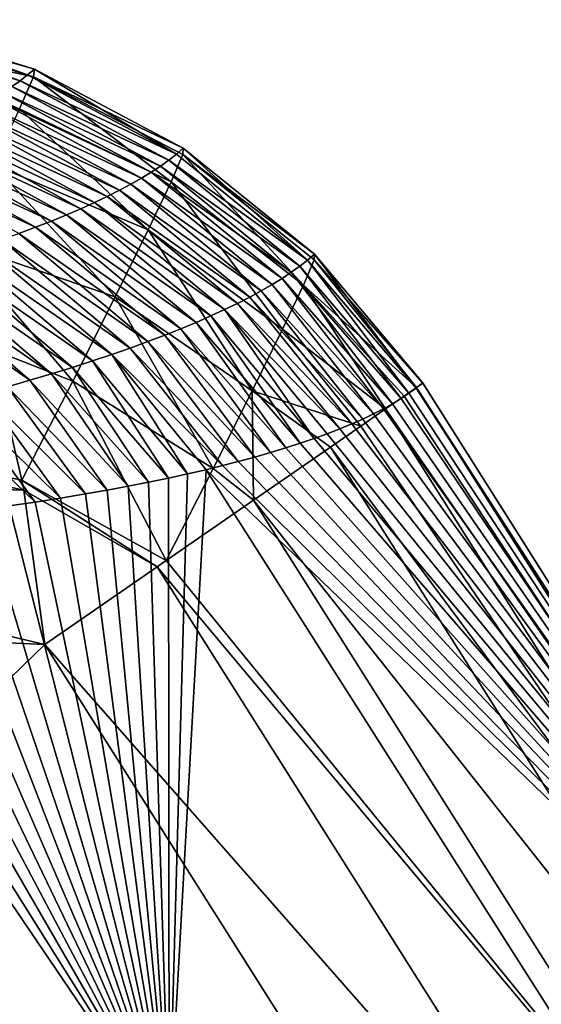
# Model space of a CAD drawing. Header units: metres. Extents: x -99 to 99, y -314 to 25.
# Tile 295 of 303: x 96.11 to 97.29, y 12.77 to 15.01. Entities that reach past the tile are written whole.
import ezdxf

# ---------------------------------------------------------------- set-up
doc = ezdxf.new("R2010")
doc.units = ezdxf.units.M
doc.layers.add('solid_K2442E1000C35', color=7, linetype='CONTINUOUS')

msp = doc.modelspace()

# ---------------------------------------------------------------- linework, layer by layer
at = {"layer": 'solid_K2442E1000C35'}
for points in [[(95.746719, 14.978977, 101.023994), (95.763863, 14.99209, 101.454216), (96.112198, 14.867021, 101.020164)], [(95.763863, 14.99209, 101.454216), (95.779343, 15.00519, 101.884506), (96.129257, 14.880237, 101.447433)], [(95.763863, 14.99209, 101.454216), (96.129257, 14.880237, 101.447433), (96.112198, 14.867021, 101.020164)], [(96.142494, 14.876038, 102.229729), (95.78035, 14.997334, 102.145401), (95.764709, 14.958271, 102.403008)], [(95.779343, 15.00519, 101.884506), (96.144669, 14.893407, 101.874763), (96.129257, 14.880237, 101.447433)], [(95.78035, 14.997334, 102.145401), (96.144669, 14.893407, 101.874763), (95.779343, 15.00519, 101.884506)], [(96.142494, 14.876038, 102.229729), (96.144669, 14.893407, 101.874763), (95.78035, 14.997334, 102.145401)], [(95.746719, 14.978977, 101.023994), (96.112198, 14.867021, 101.020164), (96.093498, 14.85376, 100.592972)], [(96.110687, 14.803226, 102.576134), (96.142494, 14.876038, 102.229729), (95.764709, 14.958271, 102.403008)], [(96.46653, 14.700768, 101.437538), (96.112198, 14.867021, 101.020164), (96.129257, 14.880237, 101.447433)], [(96.46653, 14.700768, 101.437538), (96.129257, 14.880237, 101.447433), (96.144669, 14.893407, 101.874763)], [(96.142494, 14.876038, 102.229729), (96.482147, 14.714183, 101.86805), (96.144669, 14.893407, 101.874763)], [(96.46653, 14.700768, 101.437538), (96.144669, 14.893407, 101.874763), (96.482147, 14.714183, 101.86805)], [(96.449234, 14.687276, 101.007095), (96.093498, 14.85376, 100.592972), (96.112198, 14.867021, 101.020164)], [(96.454468, 14.637666, 102.521133), (96.142494, 14.876038, 102.229729), (96.110687, 14.803226, 102.576134)], [(96.449234, 14.687276, 101.007095), (96.112198, 14.867021, 101.020164), (96.46653, 14.700768, 101.437538)], [(96.48111, 14.699896, 102.197945), (96.482147, 14.714183, 101.86805), (96.142494, 14.876038, 102.229729)], [(96.454468, 14.637666, 102.521133), (96.48111, 14.699896, 102.197945), (96.142494, 14.876038, 102.229729)], [(96.409607, 14.660072, 100.146439), (96.051147, 14.827126, 99.738838), (96.073151, 14.84046, 100.165863)], [(96.43026, 14.673709, 100.576729), (96.073151, 14.84046, 100.165863), (96.093498, 14.85376, 100.592972)], [(96.409607, 14.660072, 100.146439), (96.073151, 14.84046, 100.165863), (96.43026, 14.673709, 100.576729)], [(96.43026, 14.673709, 100.576729), (96.093498, 14.85376, 100.592972), (96.449234, 14.687276, 101.007095)], [(96.36322, 14.632608, 99.286125), (96.002174, 14.800374, 98.885078), (96.027496, 14.813763, 99.311905)], [(96.38726, 14.64637, 99.716232), (96.027496, 14.813763, 99.311905), (96.051147, 14.827126, 99.738838)], [(96.36322, 14.632608, 99.286125), (96.027496, 14.813763, 99.311905), (96.38726, 14.64637, 99.716232)], [(96.38726, 14.64637, 99.716232), (96.051147, 14.827126, 99.738838), (96.409607, 14.660072, 100.146439)], [(96.310051, 14.604923, 98.426216), (95.946556, 14.773543, 98.031738), (95.975197, 14.786966, 98.458351)], [(96.337486, 14.618791, 98.856117), (95.975197, 14.786966, 98.458351), (96.002174, 14.800374, 98.885078)], [(96.310051, 14.604923, 98.426216), (95.975197, 14.786966, 98.458351), (96.337486, 14.618791, 98.856117)], [(96.337486, 14.618791, 98.856117), (96.002174, 14.800374, 98.885078), (96.36322, 14.632608, 99.286125)], [(96.402939, 14.529205, 102.828735), (96.110687, 14.803226, 102.576134), (96.050255, 14.677291, 102.902931)], [(96.402939, 14.529205, 102.828735), (96.454468, 14.637666, 102.521133), (96.110687, 14.803226, 102.576134)], [(96.280914, 14.591011, 97.996422), (95.916237, 14.760112, 97.60524), (95.946556, 14.773543, 98.031738)], [(96.280914, 14.591011, 97.996422), (95.946556, 14.773543, 98.031738), (96.310051, 14.604923, 98.426216)], [(96.217499, 14.563071, 97.137184), (95.850578, 14.733239, 96.752632), (95.884247, 14.746675, 97.178871)], [(96.250061, 14.577059, 97.566742), (95.884247, 14.746675, 97.178871), (95.916237, 14.760112, 97.60524)], [(96.217499, 14.563071, 97.137184), (95.884247, 14.746675, 97.178871), (96.250061, 14.577059, 97.566742)], [(96.250061, 14.577059, 97.566742), (95.916237, 14.760112, 97.60524), (96.280914, 14.591011, 97.996422)], [(96.183228, 14.549055, 96.707764), (95.815224, 14.719813, 96.326538), (95.850578, 14.733239, 96.752632)], [(96.183228, 14.549055, 96.707764), (95.850578, 14.733239, 96.752632), (96.217499, 14.563071, 97.137184)], [(96.147217, 14.535019, 96.278473), (95.778168, 14.706408, 95.900581), (95.815224, 14.719813, 96.326538)], [(96.109474, 14.520973, 95.849319), (95.778168, 14.706408, 95.900581), (96.147217, 14.535019, 96.278473)], [(96.147217, 14.535019, 96.278473), (95.815224, 14.719813, 96.326538), (96.183228, 14.549055, 96.707764)], [(96.449234, 14.687276, 101.007095), (96.46653, 14.700768, 101.437538), (96.763672, 14.460479, 101.432724)], [(96.754494, 14.404092, 102.479813), (96.48111, 14.699896, 102.197945), (96.454468, 14.637666, 102.521133)], [(96.46653, 14.700768, 101.437538), (96.482147, 14.714183, 101.86805), (96.763672, 14.460479, 101.432724)], [(96.48111, 14.699896, 102.197945), (96.779449, 14.474064, 101.864609), (96.482147, 14.714183, 101.86805)], [(96.778755, 14.461138, 102.175194), (96.779449, 14.474064, 101.864609), (96.48111, 14.699896, 102.197945)], [(96.754494, 14.404092, 102.479813), (96.778755, 14.461138, 102.175194), (96.48111, 14.699896, 102.197945)], [(96.482147, 14.714183, 101.86805), (96.779449, 14.474064, 101.864609), (96.763672, 14.460479, 101.432724)], [(96.327957, 14.377497, 103.112274), (96.050255, 14.677291, 102.902931), (95.962898, 14.502187, 103.199898)], [(96.327957, 14.377497, 103.112274), (96.402939, 14.529205, 102.828735), (96.050255, 14.677291, 102.902931)], [(96.43026, 14.673709, 100.576729), (96.449234, 14.687276, 101.007095), (96.746193, 14.446789, 101.000916)], [(96.449234, 14.687276, 101.007095), (96.763672, 14.460479, 101.432724), (96.746193, 14.446789, 101.000916)], [(96.38726, 14.64637, 99.716232), (96.409607, 14.660072, 100.146439), (96.7061, 14.419109, 100.13752)], [(96.409607, 14.660072, 100.146439), (96.43026, 14.673709, 100.576729), (96.726997, 14.432998, 100.569176)], [(96.409607, 14.660072, 100.146439), (96.726997, 14.432998, 100.569176), (96.7061, 14.419109, 100.13752)], [(96.43026, 14.673709, 100.576729), (96.746193, 14.446789, 101.000916), (96.726997, 14.432998, 100.569176)], [(96.337486, 14.618791, 98.856117), (96.36322, 14.632608, 99.286125), (96.659142, 14.391062, 99.274467)], [(96.36322, 14.632608, 99.286125), (96.38726, 14.64637, 99.716232), (96.683479, 14.405128, 99.705948)], [(96.36322, 14.632608, 99.286125), (96.683479, 14.405128, 99.705948), (96.659142, 14.391062, 99.274467)], [(96.38726, 14.64637, 99.716232), (96.7061, 14.419109, 100.13752), (96.683479, 14.405128, 99.705948)], [(96.707306, 14.304425, 102.770454), (96.454468, 14.637666, 102.521133), (96.402939, 14.529205, 102.828735)], [(96.707306, 14.304425, 102.770454), (96.754494, 14.404092, 102.479813), (96.454468, 14.637666, 102.521133)], [(96.310051, 14.604923, 98.426216), (96.337486, 14.618791, 98.856117), (96.633072, 14.376913, 98.843086)], [(96.337486, 14.618791, 98.856117), (96.659142, 14.391062, 99.274467), (96.633072, 14.376913, 98.843086)], [(96.250061, 14.577059, 97.566742), (96.280914, 14.591011, 97.996422), (96.575752, 14.34839, 97.980644)], [(96.280914, 14.591011, 97.996422), (96.310051, 14.604923, 98.426216), (96.605278, 14.362687, 98.411812)], [(96.280914, 14.591011, 97.996422), (96.605278, 14.362687, 98.411812), (96.575752, 14.34839, 97.980644)], [(96.310051, 14.604923, 98.426216), (96.633072, 14.376913, 98.843086), (96.605278, 14.362687, 98.411812)], [(96.217499, 14.563071, 97.137184), (96.250061, 14.577059, 97.566742), (96.544487, 14.334026, 97.549583)], [(96.250061, 14.577059, 97.566742), (96.575752, 14.34839, 97.980644), (96.544487, 14.334026, 97.549583)], [(96.147217, 14.535019, 96.278473), (96.183228, 14.549055, 96.707764), (96.476723, 14.30512, 96.687836)], [(96.183228, 14.549055, 96.707764), (96.217499, 14.563071, 97.137184), (96.511482, 14.3196, 97.118652)], [(96.183228, 14.549055, 96.707764), (96.511482, 14.3196, 97.118652), (96.476723, 14.30512, 96.687836)], [(96.217499, 14.563071, 97.137184), (96.544487, 14.334026, 97.549583), (96.511482, 14.3196, 97.118652)], [(96.069992, 14.506926, 95.420326), (96.109474, 14.520973, 95.849319), (96.401932, 14.276028, 95.826622)], [(96.109474, 14.520973, 95.849319), (96.147217, 14.535019, 96.278473), (96.440208, 14.290592, 96.257156)], [(96.109474, 14.520973, 95.849319), (96.440208, 14.290592, 96.257156), (96.401932, 14.276028, 95.826622)], [(96.147217, 14.535019, 96.278473), (96.476723, 14.30512, 96.687836), (96.440208, 14.290592, 96.257156)], [(96.638428, 14.164755, 103.03949), (96.402939, 14.529205, 102.828735), (96.327957, 14.377497, 103.112274)], [(96.638428, 14.164755, 103.03949), (96.707306, 14.304425, 102.770454), (96.402939, 14.529205, 102.828735)], [(96.231575, 14.186714, 103.363968), (96.327957, 14.377497, 103.112274), (95.962898, 14.502187, 103.199898)], [(96.046593, 14.259018, 103.40255), (96.231575, 14.186714, 103.363968), (95.962898, 14.502187, 103.199898)], [(96.028748, 14.492887, 94.991486), (96.069992, 14.506926, 95.420326), (96.361877, 14.261436, 95.396225)], [(96.069992, 14.506926, 95.420326), (96.401932, 14.276028, 95.826622), (96.361877, 14.261436, 95.396225)], [(95.940971, 14.464869, 94.1343), (95.985748, 14.478865, 94.562805), (96.276398, 14.232207, 94.535896)], [(95.985748, 14.478865, 94.562805), (96.028748, 14.492887, 94.991486), (96.320038, 14.246826, 94.965981)], [(95.985748, 14.478865, 94.562805), (96.320038, 14.246826, 94.965981), (96.276398, 14.232207, 94.535896)], [(96.028748, 14.492887, 94.991486), (96.361877, 14.261436, 95.396225), (96.320038, 14.246826, 94.965981)], [(95.894417, 14.450912, 93.705971), (95.940971, 14.464869, 94.1343), (96.230965, 14.217589, 94.105972)], [(95.940971, 14.464869, 94.1343), (96.276398, 14.232207, 94.535896), (96.230965, 14.217589, 94.105972)], [(96.746193, 14.446789, 101.000916), (96.763672, 14.460479, 101.432724), (96.993874, 14.15886, 101.075676)], [(96.754494, 14.404092, 102.479813), (97.01123, 14.172271, 102.236313), (96.778755, 14.461138, 102.175194)], [(96.763672, 14.460479, 101.432724), (96.779449, 14.474064, 101.864609), (97.010139, 14.170898, 101.469681)], [(96.763672, 14.460479, 101.432724), (97.010139, 14.170898, 101.469681), (96.993874, 14.15886, 101.075676)], [(96.778755, 14.461138, 102.175194), (97.024857, 14.183065, 101.864563), (96.779449, 14.474064, 101.864609)], [(96.778755, 14.461138, 102.175194), (97.025497, 14.182127, 102.050827), (97.024857, 14.183065, 101.864563)], [(96.778755, 14.461138, 102.175194), (97.01123, 14.172271, 102.236313), (97.025497, 14.182127, 102.050827)], [(96.779449, 14.474064, 101.864609), (97.024857, 14.183065, 101.864563), (97.010139, 14.170898, 101.469681)], [(95.795921, 14.423149, 92.849876), (95.846069, 14.437, 93.277832), (96.134628, 14.188395, 93.246658)], [(95.846069, 14.437, 93.277832), (95.894417, 14.450912, 93.705971), (96.183708, 14.202982, 93.676231)], [(95.846069, 14.437, 93.277832), (96.183708, 14.202982, 93.676231), (96.134628, 14.188395, 93.246658)], [(95.894417, 14.450912, 93.705971), (96.230965, 14.217589, 94.105972), (96.183708, 14.202982, 93.676231)], [(96.7061, 14.419109, 100.13752), (96.726997, 14.432998, 100.569176), (96.956711, 14.135179, 100.290314)], [(96.726997, 14.432998, 100.569176), (96.746193, 14.446789, 101.000916), (96.976067, 14.146953, 100.682549)], [(96.726997, 14.432998, 100.569176), (96.976067, 14.146953, 100.682549), (96.956711, 14.135179, 100.290314)], [(96.746193, 14.446789, 101.000916), (96.993874, 14.15886, 101.075676), (96.976067, 14.146953, 100.682549)], [(95.795921, 14.423149, 92.849876), (96.134628, 14.188395, 93.246658), (96.083717, 14.173841, 92.817276)], [(96.683479, 14.405128, 99.705948), (96.7061, 14.419109, 100.13752), (96.935829, 14.12354, 99.898972)], [(96.7061, 14.419109, 100.13752), (96.956711, 14.135179, 100.290314), (96.935829, 14.12354, 99.898972)], [(96.633072, 14.376913, 98.843086), (96.659142, 14.391062, 99.274467), (96.889511, 14.100676, 99.118958)], [(96.659142, 14.391062, 99.274467), (96.683479, 14.405128, 99.705948), (96.913429, 14.112039, 99.508514)], [(96.659142, 14.391062, 99.274467), (96.913429, 14.112039, 99.508514), (96.889511, 14.100676, 99.118958)], [(96.683479, 14.405128, 99.705948), (96.935829, 14.12354, 99.898972), (96.913429, 14.112039, 99.508514)], [(96.707306, 14.304425, 102.770454), (96.940475, 14.123383, 102.598656), (96.754494, 14.404092, 102.479813)], [(96.754494, 14.404092, 102.479813), (96.940475, 14.123383, 102.598656), (96.982811, 14.152637, 102.419449)], [(96.754494, 14.404092, 102.479813), (96.982811, 14.152637, 102.419449), (97.01123, 14.172271, 102.236313)], [(96.549667, 13.988747, 103.279854), (96.327957, 14.377497, 103.112274), (96.231575, 14.186714, 103.363968)], [(96.549667, 13.988747, 103.279854), (96.638428, 14.164755, 103.03949), (96.327957, 14.377497, 103.112274)], [(96.605278, 14.362687, 98.411812), (96.633072, 14.376913, 98.843086), (96.86409, 14.089453, 98.730301)], [(96.633072, 14.376913, 98.843086), (96.889511, 14.100676, 99.118958), (96.86409, 14.089453, 98.730301)], [(96.544487, 14.334026, 97.549583), (96.575752, 14.34839, 97.980644), (96.778831, 14.056598, 97.56916)], [(96.575752, 14.34839, 97.980644), (96.605278, 14.362687, 98.411812), (96.837166, 14.078371, 98.342545)], [(96.575752, 14.34839, 97.980644), (96.837166, 14.078371, 98.342545), (96.808754, 14.067429, 97.955673)], [(96.575752, 14.34839, 97.980644), (96.808754, 14.067429, 97.955673), (96.778831, 14.056598, 97.56916)], [(96.605278, 14.362687, 98.411812), (96.86409, 14.089453, 98.730301), (96.837166, 14.078371, 98.342545)], [(96.476723, 14.30512, 96.687836), (96.511482, 14.3196, 97.118652), (96.714462, 14.035264, 96.797356)], [(96.511482, 14.3196, 97.118652), (96.544487, 14.334026, 97.549583), (96.747391, 14.045872, 97.182961)], [(96.511482, 14.3196, 97.118652), (96.747391, 14.045872, 97.182961), (96.714462, 14.035264, 96.797356)], [(96.544487, 14.334026, 97.549583), (96.778831, 14.056598, 97.56916), (96.747391, 14.045872, 97.182961)], [(94.42775, 14.314729, 104.09742), (96.116577, 13.962152, 103.57679), (96.046593, 14.259018, 103.40255)], [(94.42775, 14.314729, 104.09742), (96.120804, 13.93929, 103.587601), (96.116577, 13.962152, 103.57679)], [(94.464722, 13.991374, 104.287285), (96.120804, 13.93929, 103.587601), (94.42775, 14.314729, 104.09742)], [(96.440208, 14.290592, 96.257156), (96.476723, 14.30512, 96.687836), (96.680069, 14.024791, 96.412651)], [(96.476723, 14.30512, 96.687836), (96.714462, 14.035264, 96.797356), (96.680069, 14.024791, 96.412651)], [(96.638428, 14.164755, 103.03949), (96.884583, 14.084765, 102.772308), (96.707306, 14.304425, 102.770454)], [(96.707306, 14.304425, 102.770454), (96.884583, 14.084765, 102.772308), (96.940475, 14.123383, 102.598656)], [(96.361877, 14.261436, 95.396225), (96.401932, 14.276028, 95.826622), (96.607002, 14.004316, 95.647095)], [(96.401932, 14.276028, 95.826622), (96.440208, 14.290592, 96.257156), (96.644234, 14.014468, 96.029129)], [(96.401932, 14.276028, 95.826622), (96.644234, 14.014468, 96.029129), (96.607002, 14.004316, 95.647095)], [(96.440208, 14.290592, 96.257156), (96.680069, 14.024791, 96.412651), (96.644234, 14.014468, 96.029129)], [(96.046593, 14.259018, 103.40255), (96.116577, 13.962152, 103.57679), (96.231575, 14.186714, 103.363968)], [(96.320038, 14.246826, 94.965981), (96.361877, 14.261436, 95.396225), (96.570969, 13.995002, 95.291656)], [(96.361877, 14.261436, 95.396225), (96.607002, 14.004316, 95.647095), (96.570969, 13.995002, 95.291656)], [(96.230965, 14.217589, 94.105972), (96.276398, 14.232207, 94.535896), (96.448502, 13.966651, 94.171906)], [(96.276398, 14.232207, 94.535896), (96.320038, 14.246826, 94.965981), (96.491791, 13.976127, 94.55365)], [(96.276398, 14.232207, 94.535896), (96.491791, 13.976127, 94.55365), (96.448502, 13.966651, 94.171906)], [(96.320038, 14.246826, 94.965981), (96.533768, 13.985872, 94.938004), (96.491791, 13.976127, 94.55365)], [(96.320038, 14.246826, 94.965981), (96.570969, 13.995002, 95.291656), (96.533768, 13.985872, 94.938004)], [(96.183708, 14.202982, 93.676231), (96.230965, 14.217589, 94.105972), (96.403687, 13.957411, 93.790947)], [(96.230965, 14.217589, 94.105972), (96.448502, 13.966651, 94.171906), (96.403687, 13.957411, 93.790947)], [(96.083717, 14.173841, 92.817276), (96.134628, 14.188395, 93.246658), (96.309586, 13.939573, 93.031654)], [(96.116577, 13.962152, 103.57679), (96.443726, 13.78015, 103.485413), (96.231575, 14.186714, 103.363968)], [(96.134628, 14.188395, 93.246658), (96.183708, 14.202982, 93.676231), (96.357346, 13.948385, 93.410629)], [(96.134628, 14.188395, 93.246658), (96.357346, 13.948385, 93.410629), (96.309586, 13.939573, 93.031654)], [(96.183708, 14.202982, 93.676231), (96.403687, 13.957411, 93.790947), (96.357346, 13.948385, 93.410629)], [(96.549667, 13.988747, 103.279854), (96.231575, 14.186714, 103.363968), (96.443726, 13.78015, 103.485413)], [(96.030945, 14.159335, 92.388084), (96.083717, 14.173841, 92.817276), (96.260521, 13.930979, 92.654709)], [(96.083717, 14.173841, 92.817276), (96.309586, 13.939573, 93.031654), (96.260521, 13.930979, 92.654709)], [(96.549667, 13.988747, 103.279854), (96.641098, 13.916529, 103.244972), (96.638428, 14.164755, 103.03949)], [(96.638428, 14.164755, 103.03949), (96.641098, 13.916529, 103.244972), (96.815643, 14.037127, 102.938866)], [(96.638428, 14.164755, 103.03949), (96.815643, 14.037127, 102.938866), (96.884583, 14.084765, 102.772308)], [(97.01123, 14.172271, 102.236313), (96.982811, 14.152637, 102.419449), (98.091003, 12.465574, 102.236557)], [(96.993874, 14.15886, 101.075676), (97.010139, 14.170898, 101.469681), (98.106056, 12.474266, 101.864563)], [(97.010139, 14.170898, 101.469681), (97.024857, 14.183065, 101.864563), (98.106056, 12.474266, 101.864563)], [(97.025497, 14.182127, 102.050827), (97.01123, 14.172271, 102.236313), (98.106056, 12.474266, 101.864563)], [(97.01123, 14.172271, 102.236313), (98.091003, 12.465574, 102.236557), (98.106056, 12.474266, 101.864563)], [(97.025497, 14.182127, 102.050827), (98.106056, 12.474266, 101.864563), (97.024857, 14.183065, 101.864563)], [(95.919785, 14.130526, 91.530312), (95.976311, 14.144892, 91.959091), (96.146629, 13.912605, 91.82238)], [(95.976311, 14.144892, 91.959091), (96.030945, 14.159335, 92.388084), (96.204239, 13.921638, 92.236359)], [(95.976311, 14.144892, 91.959091), (96.204239, 13.921638, 92.236359), (96.146629, 13.912605, 91.82238)], [(96.030945, 14.159335, 92.388084), (96.260521, 13.930979, 92.654709), (96.204239, 13.921638, 92.236359)], [(96.982811, 14.152637, 102.419449), (96.940475, 14.123383, 102.598656), (98.091003, 12.465574, 102.236557)], [(96.956711, 14.135179, 100.290314), (96.976067, 14.146953, 100.682549), (98.106056, 12.474266, 101.864563)], [(96.976067, 14.146953, 100.682549), (96.993874, 14.15886, 101.075676), (98.106056, 12.474266, 101.864563)], [(95.919785, 14.130526, 91.530312), (96.146629, 13.912605, 91.82238), (96.087883, 13.903911, 91.413727)], [(96.940475, 14.123383, 102.598656), (96.884583, 14.084765, 102.772308), (98.016495, 12.422554, 102.598877)], [(96.913429, 14.112039, 99.508514), (96.935829, 14.12354, 99.898972), (98.106056, 12.474266, 101.864563)], [(96.935829, 14.12354, 99.898972), (96.956711, 14.135179, 100.290314), (98.106056, 12.474266, 101.864563)], [(96.940475, 14.123383, 102.598656), (98.016495, 12.422554, 102.598877), (98.091003, 12.465574, 102.236557)], [(96.86409, 14.089453, 98.730301), (96.889511, 14.100676, 99.118958), (98.106056, 12.474266, 101.864563)], [(96.889511, 14.100676, 99.118958), (96.913429, 14.112039, 99.508514), (98.106056, 12.474266, 101.864563)], [(96.808754, 14.067429, 97.955673), (96.837166, 14.078371, 98.342545), (98.106056, 12.474266, 101.864563)], [(96.884583, 14.084765, 102.772308), (96.815643, 14.037127, 102.938866), (98.016495, 12.422554, 102.598877)], [(96.837166, 14.078371, 98.342545), (96.86409, 14.089453, 98.730301), (98.106056, 12.474266, 101.864563)], [(96.747391, 14.045872, 97.182961), (96.778831, 14.056598, 97.56916), (98.106056, 12.474266, 101.864563)], [(96.778831, 14.056598, 97.56916), (96.808754, 14.067429, 97.955673), (98.106056, 12.474266, 101.864563)], [(96.815643, 14.037127, 102.938866), (96.641098, 13.916529, 103.244972), (97.885101, 12.346694, 102.938965)], [(96.680069, 14.024791, 96.412651), (96.714462, 14.035264, 96.797356), (98.106056, 12.474266, 101.864563)], [(96.714462, 14.035264, 96.797356), (96.747391, 14.045872, 97.182961), (98.106056, 12.474266, 101.864563)], [(96.815643, 14.037127, 102.938866), (97.885101, 12.346694, 102.938965), (98.016495, 12.422554, 102.598877)], [(96.607002, 14.004316, 95.647095), (96.644234, 14.014468, 96.029129), (98.106056, 12.474266, 101.864563)], [(96.644234, 14.014468, 96.029129), (96.680069, 14.024791, 96.412651), (98.106056, 12.474266, 101.864563)], [(94.464722, 13.991374, 104.287285), (95.206985, 13.634021, 104.118866), (96.168594, 13.590055, 103.714195)], [(94.464722, 13.991374, 104.287285), (96.168594, 13.590055, 103.714195), (96.120804, 13.93929, 103.587601)], [(96.549667, 13.988747, 103.279854), (96.443726, 13.78015, 103.485413), (96.641098, 13.916529, 103.244972)], [(96.533768, 13.985872, 94.938004), (97.660156, 12.216817, 94.947266), (96.450378, 12.476417, 88.03479)], [(96.491791, 13.976127, 94.55365), (96.533768, 13.985872, 94.938004), (96.450378, 12.476417, 88.03479)], [(96.570969, 13.995002, 95.291656), (98.106056, 12.474266, 101.864563), (96.533768, 13.985872, 94.938004)], [(98.106056, 12.474266, 101.864563), (97.660156, 12.216817, 94.947266), (96.533768, 13.985872, 94.938004)], [(96.570969, 13.995002, 95.291656), (96.607002, 14.004316, 95.647095), (98.106056, 12.474266, 101.864563)], [(96.116577, 13.962152, 103.57679), (96.42289, 13.765756, 103.506447), (96.443726, 13.78015, 103.485413)], [(96.120804, 13.93929, 103.587601), (96.42289, 13.765756, 103.506447), (96.116577, 13.962152, 103.57679)], [(96.403687, 13.957411, 93.790947), (96.448502, 13.966651, 94.171906), (96.450378, 12.476417, 88.03479)], [(96.448502, 13.966651, 94.171906), (96.491791, 13.976127, 94.55365), (96.450378, 12.476417, 88.03479)], [(96.260521, 13.930979, 92.654709), (96.309586, 13.939573, 93.031654), (96.450378, 12.476417, 88.03479)], [(96.309586, 13.939573, 93.031654), (96.357346, 13.948385, 93.410629), (96.450378, 12.476417, 88.03479)], [(96.357346, 13.948385, 93.410629), (96.403687, 13.957411, 93.790947), (96.450378, 12.476417, 88.03479)], [(96.120804, 13.93929, 103.587601), (96.168594, 13.590055, 103.714195), (96.42289, 13.765756, 103.506447)], [(96.146629, 13.912605, 91.82238), (96.204239, 13.921638, 92.236359), (96.450378, 12.476417, 88.03479)], [(96.204239, 13.921638, 92.236359), (96.260521, 13.930979, 92.654709), (96.450378, 12.476417, 88.03479)], [(95.967728, 13.887695, 90.616158), (96.028191, 13.895591, 91.011368), (96.450378, 12.476417, 88.03479)], [(96.028191, 13.895591, 91.011368), (96.087883, 13.903911, 91.413727), (96.450378, 12.476417, 88.03479)], [(96.087883, 13.903911, 91.413727), (96.146629, 13.912605, 91.82238), (96.450378, 12.476417, 88.03479)], [(96.641098, 13.916529, 103.244972), (96.443726, 13.78015, 103.485413), (97.701378, 12.240624, 103.245033)], [(96.641098, 13.916529, 103.244972), (97.701378, 12.240624, 103.245033), (97.885101, 12.346694, 102.938965)], [(95.780357, 13.867093, 89.463455), (95.843651, 13.873455, 89.841629), (96.450378, 12.476417, 88.03479)], [(95.843651, 13.873455, 89.841629), (95.906235, 13.880319, 90.226471), (96.450378, 12.476417, 88.03479)], [(95.906235, 13.880319, 90.226471), (95.967728, 13.887695, 90.616158), (96.450378, 12.476417, 88.03479)], [(95.585861, 13.850487, 88.361336), (96.450378, 12.476417, 88.03479), (95.519897, 13.845676, 88.005524)], [(95.585861, 13.850487, 88.361336), (95.651337, 13.85564, 88.723083), (96.450378, 12.476417, 88.03479)], [(95.651337, 13.85564, 88.723083), (95.716209, 13.861166, 89.09053), (96.450378, 12.476417, 88.03479)], [(95.716209, 13.861166, 89.09053), (95.780357, 13.867093, 89.463455), (96.450378, 12.476417, 88.03479)], [(95.519897, 13.845676, 88.005524), (96.450378, 12.476417, 88.03479), (95.188774, 12.061819, 81.183411)], [(96.42289, 13.765756, 103.506447), (96.168594, 13.590055, 103.714195), (97.47171, 12.108023, 103.506462)], [(96.443726, 13.78015, 103.485413), (96.42289, 13.765756, 103.506447), (97.701378, 12.240624, 103.245033)], [(96.42289, 13.765756, 103.506447), (97.47171, 12.108023, 103.506462), (97.701378, 12.240624, 103.245033)], [(96.168594, 13.590055, 103.714195), (95.206985, 13.634021, 104.118866), (93.593513, 11.091327, 105.459549)], [(97.204048, 11.953486, 103.714195), (96.168594, 13.590055, 103.714195), (93.593513, 11.091327, 105.459549)], [(97.47171, 12.108023, 103.506462), (96.168594, 13.590055, 103.714195), (97.204048, 11.953486, 103.714195)]]:
    msp.add_3dface(points, dxfattribs=at)

doc.saveas('drawing.dxf')
